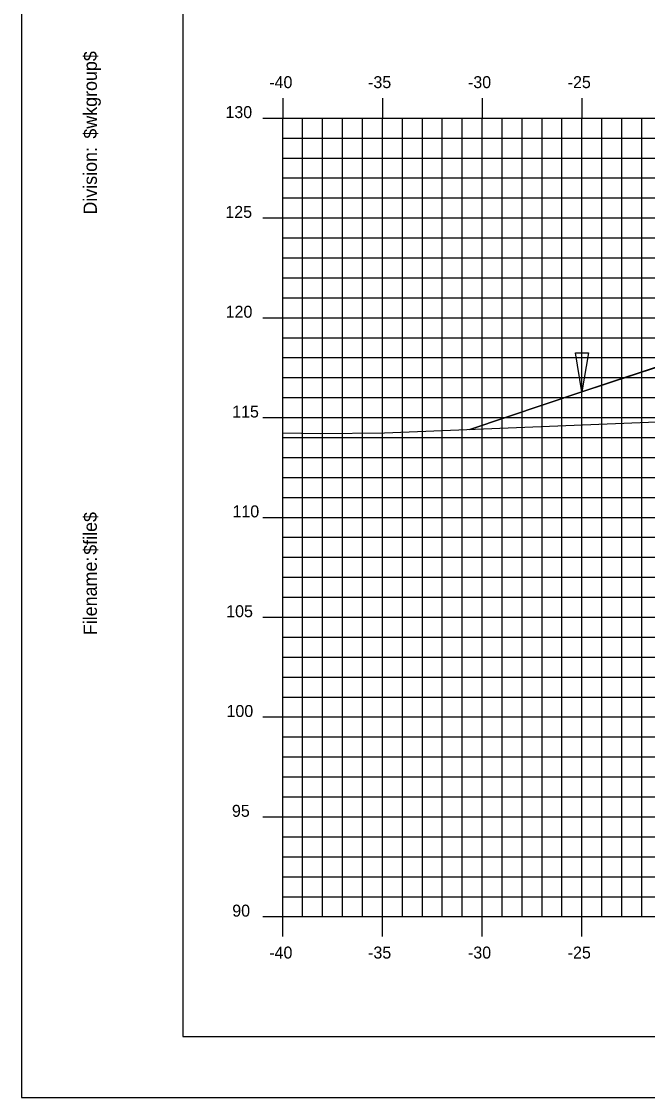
# Model space of a CAD drawing. Extents: x 850598 to 870284, y 366541 to 366651.
# Drawn here: x 851928.3 to 851959.7, y 366541.2 to 366595.1 of the extents above; entities that cross this region are included whole.
import ezdxf

# ---------------------------------------------------------------- set-up
doc = ezdxf.new("R2010")
doc.units = 0
for name, color, linetype in [('BORDER', 7, 'Continuous'), ('D_Drainage_Ditch_Line', 7, 'Continuous'), ('D_Roadway_Centerline', 7, 'Continuous'), ('D_Roadway_SlopeLines', 7, 'Continuous'), ('H_V ANNOTATION', 7, 'Continuous'), ('MAJOR', 7, 'Continuous'), ('MINOR', 7, 'Continuous'), ('PLOT BOUNDARY', 7, 'Continuous'), ('S_Roadway_Centerline', 7, 'Continuous')]:
    doc.layers.add(name, color=color, linetype=linetype)

msp = doc.modelspace()

# ---------------------------------------------------------------- linework, layer by layer
at = {"layer": 'BORDER'}
for p, q in [((851936.436, 366649.225), (851936.436, 366544.225)), ((851936.436, 366544.225), (852096.436, 366544.225))]:
    msp.add_line(p, q, dxfattribs=at)
at = {"layer": 'D_Drainage_Ditch_Line'}
msp.add_line((851956.436, 366577.817), (851956.437, 366584.061), dxfattribs=at)
msp.add_lwpolyline([(851956.108, 366578.474), (851956.764, 366578.474), (851956.436, 366576.505)], close=True, dxfattribs=at)
at = {"layer": 'D_Roadway_Centerline'}
msp.add_lwpolyline([(851950.822, 366574.634), (851956.436, 366576.505), (851960.238, 366577.772), (851966.436, 366579.838), (851970.436, 366580.078), (851981.436, 366580.408), (851992.436, 366580.078), (851996.436, 366579.838), (851998.436, 366579.718), (852004.436, 366577.718), (852036.979, 366568.225), (852047.686, 366565.102), (852057.548, 366562.225), (852061.548, 366562.225)], dxfattribs=at)
at = {"layer": 'D_Roadway_SlopeLines'}
for points in [[(851970.436, 366580.078), (851966.436, 366579.838), (851956.436, 366576.505)], [(851956.436, 366576.505), (851950.822, 366574.634)]]:
    msp.add_lwpolyline(points, dxfattribs=at)
at = {"layer": 'MAJOR'}
for p, q in [((851941.436, 366591.227), (851941.436, 366590.225)), ((851941.436, 366591.227), (851941.436, 366590.225)), ((851946.436, 366591.227), (851946.436, 366590.225)), ((851946.436, 366591.227), (851946.436, 366590.225)), ((851951.436, 366591.227), (851951.436, 366590.225)), ((851951.436, 366591.227), (851951.436, 366590.225)), ((851956.436, 366591.227), (851956.436, 366590.225)), ((851956.436, 366591.227), (851956.436, 366590.225)), ((851940.434, 366590.225), (851941.436, 366590.225)), ((851940.434, 366590.225), (851941.436, 366590.225)), ((851941.436, 366590.225), (852081.436, 366590.225)), ((851941.436, 366550.225), (851941.436, 366590.225)), ((851941.436, 366550.225), (851941.436, 366590.225)), ((851941.436, 366590.225), (852081.436, 366590.225)), ((851941.436, 366590.225), (852081.436, 366590.225)), ((851941.436, 366550.225), (851941.436, 366590.225)), ((851941.436, 366550.225), (851941.436, 366590.225)), ((851941.436, 366590.225), (852081.436, 366590.225)), ((851946.436, 366550.225), (851946.436, 366590.225)), ((851946.436, 366550.225), (851946.436, 366590.225)), ((851951.436, 366550.225), (851951.436, 366590.225)), ((851951.436, 366550.225), (851951.436, 366590.225)), ((851956.436, 366550.225), (851956.436, 366590.225)), ((851956.436, 366550.225), (851956.436, 366590.225)), ((851940.434, 366585.225), (851941.436, 366585.225)), ((851940.434, 366585.225), (851941.436, 366585.225)), ((851941.436, 366585.225), (852081.436, 366585.225)), ((851941.436, 366585.225), (852081.436, 366585.225)), ((851940.434, 366580.225), (851941.436, 366580.225)), ((851940.434, 366580.225), (851941.436, 366580.225)), ((851941.436, 366580.225), (852081.436, 366580.225)), ((851941.436, 366580.225), (852081.436, 366580.225)), ((851940.434, 366575.225), (851941.436, 366575.225)), ((851940.434, 366575.225), (851941.436, 366575.225)), ((851941.436, 366575.225), (852081.436, 366575.225)), ((851941.436, 366575.225), (852081.436, 366575.225)), ((851940.434, 366570.225), (851941.436, 366570.225)), ((851940.434, 366570.225), (851941.436, 366570.225)), ((851941.436, 366570.225), (852081.436, 366570.225)), ((851941.436, 366570.225), (852081.436, 366570.225)), ((851940.434, 366565.225), (851941.436, 366565.225)), ((851940.434, 366565.225), (851941.436, 366565.225)), ((851941.436, 366565.225), (852081.436, 366565.225)), ((851941.436, 366565.225), (852081.436, 366565.225)), ((851940.434, 366560.225), (851941.436, 366560.225)), ((851940.434, 366560.225), (851941.436, 366560.225)), ((851941.436, 366560.225), (852081.436, 366560.225)), ((851941.436, 366560.225), (852081.436, 366560.225)), ((851940.434, 366555.225), (851941.436, 366555.225)), ((851940.434, 366555.225), (851941.436, 366555.225)), ((851941.436, 366555.225), (852081.436, 366555.225)), ((851941.436, 366555.225), (852081.436, 366555.225)), ((851940.434, 366550.225), (851941.436, 366550.225)), ((851940.434, 366550.225), (851941.436, 366550.225)), ((851941.436, 366550.225), (852081.436, 366550.225)), ((851941.436, 366550.225), (852081.436, 366550.225)), ((851941.436, 366549.223), (851941.436, 366550.225)), ((851941.436, 366550.225), (852081.436, 366550.225)), ((851941.436, 366550.225), (852081.436, 366550.225)), ((851941.436, 366549.223), (851941.436, 366550.225)), ((851946.436, 366549.223), (851946.436, 366550.225)), ((851946.436, 366549.223), (851946.436, 366550.225)), ((851951.436, 366549.223), (851951.436, 366550.225)), ((851951.436, 366549.223), (851951.436, 366550.225)), ((851956.436, 366549.223), (851956.436, 366550.225)), ((851956.436, 366549.223), (851956.436, 366550.225))]:
    msp.add_line(p, q, dxfattribs=at)
at = {"layer": 'MINOR'}
for p, q in [((851942.436, 366550.225), (851942.436, 366590.225)), ((851942.436, 366550.225), (851942.436, 366590.225)), ((851943.436, 366550.225), (851943.436, 366590.225)), ((851943.436, 366550.225), (851943.436, 366590.225)), ((851944.436, 366550.225), (851944.436, 366590.225)), ((851944.436, 366550.225), (851944.436, 366590.225)), ((851945.436, 366550.225), (851945.436, 366590.225)), ((851945.436, 366550.225), (851945.436, 366590.225)), ((851947.436, 366550.225), (851947.436, 366590.225)), ((851947.436, 366550.225), (851947.436, 366590.225)), ((851948.436, 366550.225), (851948.436, 366590.225)), ((851948.436, 366550.225), (851948.436, 366590.225)), ((851949.436, 366550.225), (851949.436, 366590.225)), ((851949.436, 366550.225), (851949.436, 366590.225)), ((851950.436, 366550.225), (851950.436, 366590.225)), ((851950.436, 366550.225), (851950.436, 366590.225)), ((851952.436, 366550.225), (851952.436, 366590.225)), ((851952.436, 366550.225), (851952.436, 366590.225)), ((851953.436, 366550.225), (851953.436, 366590.225)), ((851953.436, 366550.225), (851953.436, 366590.225)), ((851954.436, 366550.225), (851954.436, 366590.225)), ((851954.436, 366550.225), (851954.436, 366590.225)), ((851955.436, 366550.225), (851955.436, 366590.225)), ((851955.436, 366550.225), (851955.436, 366590.225)), ((851957.436, 366550.225), (851957.436, 366590.225)), ((851957.436, 366550.225), (851957.436, 366590.225)), ((851958.436, 366550.225), (851958.436, 366590.225)), ((851958.436, 366550.225), (851958.436, 366590.225)), ((851959.436, 366550.225), (851959.436, 366590.225)), ((851959.436, 366550.225), (851959.436, 366590.225)), ((851941.436, 366589.225), (852081.436, 366589.225)), ((851941.436, 366589.225), (851942.438, 366589.225)), ((851941.436, 366589.225), (852081.436, 366589.225)), ((851941.436, 366589.225), (851942.438, 366589.225)), ((851941.436, 366588.225), (852081.436, 366588.225)), ((851941.436, 366588.225), (851942.438, 366588.225)), ((851941.436, 366588.225), (852081.436, 366588.225)), ((851941.436, 366588.225), (851942.438, 366588.225)), ((851941.436, 366587.225), (852081.436, 366587.225)), ((851941.436, 366587.225), (851942.438, 366587.225)), ((851941.436, 366587.225), (852081.436, 366587.225)), ((851941.436, 366587.225), (851942.438, 366587.225)), ((851941.436, 366586.225), (852081.436, 366586.225)), ((851941.436, 366586.225), (851942.438, 366586.225)), ((851941.436, 366586.225), (852081.436, 366586.225)), ((851941.436, 366586.225), (851942.438, 366586.225)), ((851941.436, 366584.225), (852081.436, 366584.225)), ((851941.436, 366584.225), (851942.438, 366584.225)), ((851941.436, 366584.225), (852081.436, 366584.225)), ((851941.436, 366584.225), (851942.438, 366584.225)), ((851941.436, 366583.225), (852081.436, 366583.225)), ((851941.436, 366583.225), (851942.438, 366583.225)), ((851941.436, 366583.225), (852081.436, 366583.225)), ((851941.436, 366583.225), (851942.438, 366583.225)), ((851941.436, 366582.225), (852081.436, 366582.225)), ((851941.436, 366582.225), (851942.438, 366582.225)), ((851941.436, 366582.225), (852081.436, 366582.225)), ((851941.436, 366582.225), (851942.438, 366582.225)), ((851941.436, 366581.225), (852081.436, 366581.225)), ((851941.436, 366581.225), (851942.438, 366581.225)), ((851941.436, 366581.225), (852081.436, 366581.225)), ((851941.436, 366581.225), (851942.438, 366581.225)), ((851941.436, 366579.225), (852081.436, 366579.225)), ((851941.436, 366579.225), (851942.438, 366579.225)), ((851941.436, 366579.225), (852081.436, 366579.225)), ((851941.436, 366579.225), (851942.438, 366579.225)), ((851941.436, 366578.225), (852081.436, 366578.225)), ((851941.436, 366578.225), (851942.438, 366578.225)), ((851941.436, 366578.225), (852081.436, 366578.225)), ((851941.436, 366578.225), (851942.438, 366578.225)), ((851941.436, 366577.225), (852081.436, 366577.225)), ((851941.436, 366577.225), (851942.438, 366577.225)), ((851941.436, 366577.225), (852081.436, 366577.225)), ((851941.436, 366577.225), (851942.438, 366577.225)), ((851941.436, 366576.225), (852081.436, 366576.225)), ((851941.436, 366576.225), (851942.438, 366576.225)), ((851941.436, 366576.225), (852081.436, 366576.225)), ((851941.436, 366576.225), (851942.438, 366576.225)), ((851941.436, 366574.225), (852081.436, 366574.225)), ((851941.436, 366574.225), (851942.438, 366574.225)), ((851941.436, 366574.225), (852081.436, 366574.225)), ((851941.436, 366574.225), (851942.438, 366574.225)), ((851941.436, 366573.225), (852081.436, 366573.225)), ((851941.436, 366573.225), (851942.438, 366573.225)), ((851941.436, 366573.225), (852081.436, 366573.225)), ((851941.436, 366573.225), (851942.438, 366573.225)), ((851941.436, 366572.225), (852081.436, 366572.225)), ((851941.436, 366572.225), (851942.438, 366572.225)), ((851941.436, 366572.225), (852081.436, 366572.225)), ((851941.436, 366572.225), (851942.438, 366572.225)), ((851941.436, 366571.225), (852081.436, 366571.225)), ((851941.436, 366571.225), (851942.438, 366571.225)), ((851941.436, 366571.225), (852081.436, 366571.225)), ((851941.436, 366571.225), (851942.438, 366571.225)), ((851941.436, 366569.225), (852081.436, 366569.225)), ((851941.436, 366569.225), (851942.438, 366569.225)), ((851941.436, 366569.225), (852081.436, 366569.225)), ((851941.436, 366569.225), (851942.438, 366569.225)), ((851941.436, 366568.225), (852081.436, 366568.225)), ((851941.436, 366568.225), (851942.438, 366568.225)), ((851941.436, 366568.225), (852081.436, 366568.225)), ((851941.436, 366568.225), (851942.438, 366568.225)), ((851941.436, 366567.225), (852081.436, 366567.225)), ((851941.436, 366567.225), (851942.438, 366567.225)), ((851941.436, 366567.225), (852081.436, 366567.225)), ((851941.436, 366567.225), (851942.438, 366567.225)), ((851941.436, 366566.225), (852081.436, 366566.225)), ((851941.436, 366566.225), (851942.438, 366566.225)), ((851941.436, 366566.225), (852081.436, 366566.225)), ((851941.436, 366566.225), (851942.438, 366566.225)), ((851941.436, 366564.225), (852081.436, 366564.225)), ((851941.436, 366564.225), (851942.438, 366564.225)), ((851941.436, 366564.225), (852081.436, 366564.225)), ((851941.436, 366564.225), (851942.438, 366564.225)), ((851941.436, 366563.225), (852081.436, 366563.225)), ((851941.436, 366563.225), (851942.438, 366563.225)), ((851941.436, 366563.225), (852081.436, 366563.225)), ((851941.436, 366563.225), (851942.438, 366563.225)), ((851941.436, 366562.225), (852081.436, 366562.225)), ((851941.436, 366562.225), (851942.438, 366562.225)), ((851941.436, 366562.225), (852081.436, 366562.225)), ((851941.436, 366562.225), (851942.438, 366562.225)), ((851941.436, 366561.225), (852081.436, 366561.225)), ((851941.436, 366561.225), (851942.438, 366561.225)), ((851941.436, 366561.225), (852081.436, 366561.225)), ((851941.436, 366561.225), (851942.438, 366561.225)), ((851941.436, 366559.225), (852081.436, 366559.225)), ((851941.436, 366559.225), (851942.438, 366559.225)), ((851941.436, 366559.225), (852081.436, 366559.225)), ((851941.436, 366559.225), (851942.438, 366559.225)), ((851941.436, 366558.225), (852081.436, 366558.225)), ((851941.436, 366558.225), (851942.438, 366558.225)), ((851941.436, 366558.225), (852081.436, 366558.225)), ((851941.436, 366558.225), (851942.438, 366558.225)), ((851941.436, 366557.225), (852081.436, 366557.225)), ((851941.436, 366557.225), (851942.438, 366557.225)), ((851941.436, 366557.225), (852081.436, 366557.225)), ((851941.436, 366557.225), (851942.438, 366557.225)), ((851941.436, 366556.225), (852081.436, 366556.225)), ((851941.436, 366556.225), (851942.438, 366556.225)), ((851941.436, 366556.225), (852081.436, 366556.225)), ((851941.436, 366556.225), (851942.438, 366556.225)), ((851941.436, 366554.225), (852081.436, 366554.225)), ((851941.436, 366554.225), (851942.438, 366554.225)), ((851941.436, 366554.225), (852081.436, 366554.225)), ((851941.436, 366554.225), (851942.438, 366554.225)), ((851941.436, 366553.225), (852081.436, 366553.225)), ((851941.436, 366553.225), (851942.438, 366553.225)), ((851941.436, 366553.225), (852081.436, 366553.225)), ((851941.436, 366553.225), (851942.438, 366553.225)), ((851941.436, 366552.225), (852081.436, 366552.225)), ((851941.436, 366552.225), (851942.438, 366552.225)), ((851941.436, 366552.225), (852081.436, 366552.225)), ((851941.436, 366552.225), (851942.438, 366552.225)), ((851941.436, 366551.225), (852081.436, 366551.225)), ((851941.436, 366551.225), (851942.438, 366551.225)), ((851941.436, 366551.225), (852081.436, 366551.225)), ((851941.436, 366551.225), (851942.438, 366551.225))]:
    msp.add_line(p, q, dxfattribs=at)
at = {"layer": 'PLOT BOUNDARY'}
msp.add_lwpolyline([(851928.343, 366541.166), (852098.343, 366541.166), (852098.343, 366651.166), (851928.343, 366651.166)], close=True, dxfattribs=at)
at = {"layer": 'S_Roadway_Centerline'}
msp.add_lwpolyline([(851941.436, 366574.453), (851943.321, 366574.423), (851946.536, 366574.46), (851980.858, 366575.849), (851982.939, 366576.064), (851991.913, 366577.55), (851993.793, 366577.81), (851998.411, 366578.342), (852004.903, 366578.693), (852013.263, 366579.078), (852019.907, 366579.067), (852028.804, 366579.117), (852033.48, 366578.227), (852033.768, 366578.181), (852034.58, 366577.752), (852053.095, 366566.266), (852062.688, 366561.68), (852072.092, 366556.736), (852081.436, 366555.981)], dxfattribs=at)

# ---------------------------------------------------------------- texts
at = {"layer": 'BORDER'}
for s, p in [('$wkgroup$', (851932.121, 366589.195)), ('Division:', (851932.121, 366585.391)), ('$file$', (851932.121, 366568.351)), ('Filename:', (851932.121, 366564.324))]:
    msp.add_text(s, height=0.6696, rotation=90, dxfattribs=at).set_placement(p)
at = {"layer": 'H_V ANNOTATION'}
for s, p in [('-40', (851940.762, 366591.725)), ('-35', (851945.716, 366591.725)), ('-30', (851950.724, 366591.725)), ('-25', (851955.722, 366591.725)), ('130', (851938.566, 366590.225)), ('125', (851938.561, 366585.225)), ('120', (851938.577, 366580.225)), ('115', (851938.903, 366575.225)), ('110', (851938.919, 366570.225)), ('105', (851938.604, 366565.225)), ('100', (851938.62, 366560.225)), ('95', (851938.892, 366555.225)), ('90', (851938.908, 366550.225)), ('-40', (851940.762, 366548.125)), ('-35', (851945.716, 366548.125)), ('-30', (851950.724, 366548.125)), ('-25', (851955.722, 366548.125))]:
    msp.add_text(s, height=0.6, dxfattribs=at).set_placement(p)

doc.saveas('drawing.dxf')
